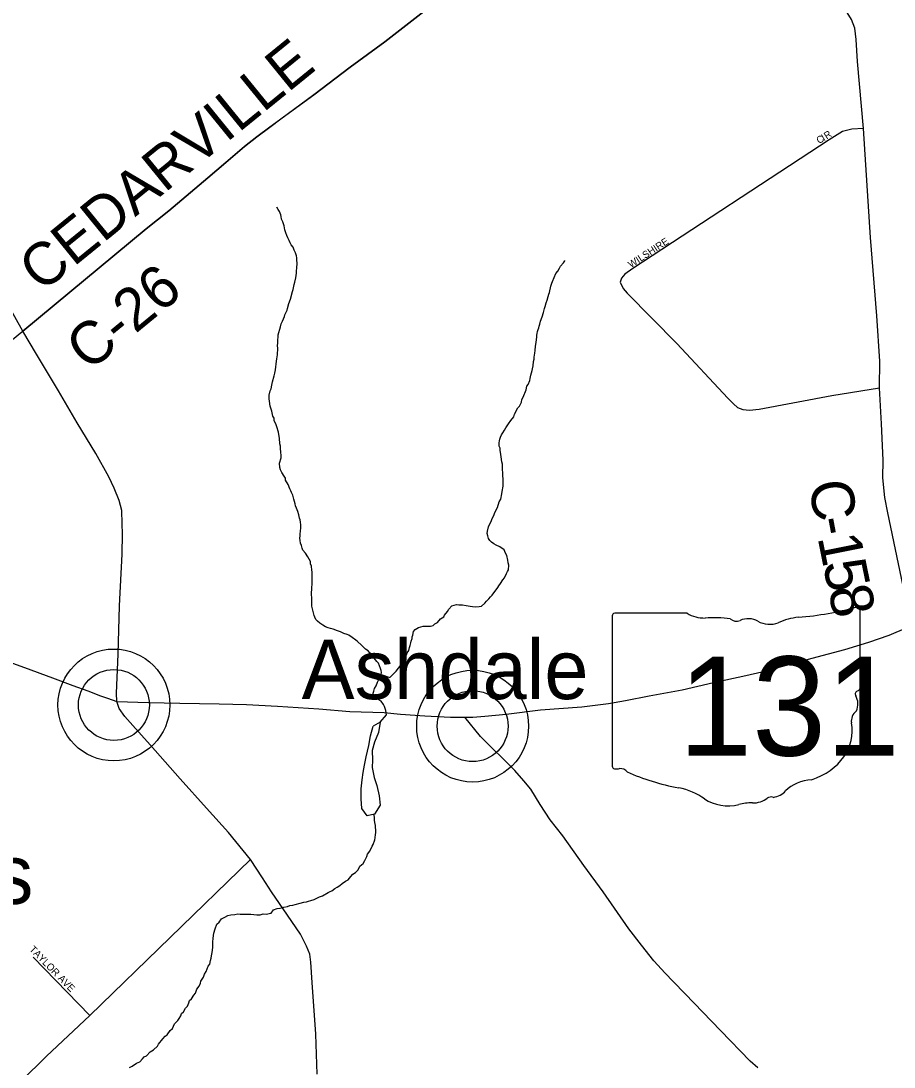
# Model space of a CAD drawing. Extents: x 1310247 to 1664935, y 235267 to 584339.
# Drawn here: x 1497026 to 1503159, y 428829 to 436178 of the extents above; entities that cross this region are included whole.
import ezdxf

# ---------------------------------------------------------------- set-up
doc = ezdxf.new("R2010")
doc.units = 0
for name, color, linetype in [('GM_X_County_Road', 7, 'Continuous'), ('GM_X_County_Road_Text', 7, 'Continuous'), ('GM_X_Minor_Lake', 7, 'Continuous'), ('GM_X_Minor_River', 7, 'Continuous'), ('GM_X_State_Location', 7, 'Continuous'), ('GM_X_State_Route', 7, 'Continuous'), ('GM_X_State_Shield', 7, 'Continuous'), ('GM_X_Township', 7, 'Continuous'), ('GM_X_Township_Road', 7, 'Continuous'), ('GM_X_Township_Subdivision', 7, 'Continuous'), ('GM_X_Township_Subdivision_Text', 7, 'Continuous'), ('GM_X_Unincorporated', 7, 'Continuous'), ('GM_X_Unincorporated_Location', 7, 'Continuous'), ('GM_X_Unincorporated_Text', 7, 'Continuous')]:
    doc.layers.add(name, color=color, linetype=linetype)

msp = doc.modelspace()

# ---------------------------------------------------------------- linework, layer by layer
at = {"layer": 'GM_X_County_Road'}
for points in [[(1497040, 433999.3), (1497906.2, 434718.4), (1498065, 434844.8), (1498338.1, 435074.7), (1498464.6, 435183.8), (1498597.1, 435296.8), (1498682.6, 435362.9), (1498774.1, 435432.8), (1498851.3, 435489.1), (1499083, 435657.8), (1499339.3, 435852), (1499581.2, 436030.5), (1499939.4, 436310.4), (1500034.9, 436380.3), (1500167.4, 436489.3), (1501668, 437709.7)], [(1503275, 431926), (1503243.2, 432107), (1503115.5, 432723.4), (1503094.2, 432830.9), (1503079, 432967.5), (1503081.4, 433093.3), (1503070.2, 433347.6), (1503057, 433601.5), (1503057.4, 433787.5), (1503036.6, 434107.4), (1502993.4, 434657.6), (1502944, 435421.4), (1502901.9, 435893.3), (1502893.3, 436047.7), (1502882.5, 436127.5), (1502859.8, 436189.1), (1502829.6, 436236.6), (1502766.9, 436312.2), (1502636.3, 436478.5), (1502443, 436719.2), (1501668, 437709.7)], [(1497026.7, 428729.2), (1497206.7, 428905.2), (1497510.7, 429191.3), (1498639.6, 430287.2)]]:
    msp.add_lwpolyline(points, dxfattribs=at)
at = {"layer": 'GM_X_Minor_Lake'}
msp.add_line((1499548.1, 431251.8), (1499499.4, 431222.7), dxfattribs=at)
msp.add_lwpolyline([(1499548.1, 431251.8), (1499538.6, 431179.9), (1499509.2, 431112.4), (1499491.9, 431052.6), (1499494.5, 430984.5), (1499493.4, 430932.5), (1499506, 430862.1), (1499524.9, 430807.7), (1499541.4, 430735.3), (1499548, 430669.1), (1499508.7, 430605.8), (1499458.4, 430594.7), (1499419.5, 430645.5), (1499414.9, 430713.7), (1499416.3, 430783.8), (1499421.6, 430845.8), (1499428.7, 430897.7), (1499439.7, 430949.5), (1499451, 431009.4), (1499468.6, 431087.1), (1499482, 431155), (1499499.4, 431222.7)], dxfattribs=at)
at = {"layer": 'GM_X_Minor_River'}
for points in [[(1498776, 433472.3), (1498770.8, 433506.5), (1498769.2, 433522.6), (1498769.9, 433548.6), (1498776.7, 433578.5), (1498783.1, 433594.3), (1498787.8, 433620.2), (1498792.3, 433642.2), (1498805.5, 433685.9), (1498809.9, 433703.8), (1498814.5, 433727.7), (1498822.1, 433787.6), (1498824.5, 433803.5), (1498829.2, 433833.5), (1498830.4, 433879.5), (1498828.8, 433895.5), (1498829.4, 433917.5), (1498829.9, 433937.6), (1498832.4, 433957.5), (1498832.8, 433973.5), (1498848.2, 434029.2), (1498854.7, 434049.1), (1498863.3, 434068.9), (1498876.1, 434100.6), (1498880.4, 434112.5), (1498888.9, 434132.3), (1498895.3, 434146.1), (1498897.6, 434158.1), (1498908.5, 434193.8), (1498919.3, 434223.6), (1498932.7, 434277.3), (1498937.1, 434291.2), (1498946, 434327), (1498950.4, 434343), (1498957.2, 434372.8), (1498959.6, 434388.8), (1498962.1, 434406.7), (1498962.5, 434424.7), (1498964.9, 434438.7), (1498965.9, 434478.7), (1498964.3, 434494.8), (1498962.7, 434512.8), (1498961.1, 434526.9), (1498955.6, 434549.1), (1498946.1, 434567.4), (1498938.6, 434589.6), (1498922.9, 434604), (1498917.3, 434618.2), (1498909.7, 434636.4), (1498900.1, 434654.7), (1498894.5, 434670.8), (1498887, 434689.1), (1498879.5, 434711.3), (1498874.2, 434739.5), (1498864.8, 434765.7), (1498857.3, 434786), (1498853.8, 434804.1), (1498852.1, 434816.1), (1498842.6, 434838.4), (1498832.9, 434852.7), (1498823.3, 434868.9)], [(1500390.5, 433239.9), (1500394.9, 433253.8), (1500401.3, 433269.6), (1500411.7, 433285.4), (1500422.2, 433303.1), (1500432.7, 433318.9), (1500441.1, 433334.7), (1500451.4, 433348.4), (1500468, 433370), (1500486.8, 433397.6), (1500493.3, 433415.5), (1500516.4, 433458.9), (1500526.8, 433472.6), (1500541.5, 433500.3), (1500544, 433518.3), (1500552.4, 433534.1), (1500573.8, 433585.6), (1500580.4, 433611.4), (1500588.7, 433623.2), (1500599.5, 433653), (1500601.8, 433665), (1500608.5, 433688.8), (1500617.3, 433722.6), (1500619.6, 433734.6), (1500624.2, 433754.5), (1500626.9, 433784.5), (1500631.4, 433802.3), (1500631.7, 433816.4), (1500632.1, 433830.4), (1500634.4, 433844.3), (1500636.9, 433862.3), (1500639.7, 433892.3), (1500644.3, 433918.2), (1500646.9, 433940.1), (1500649.3, 433956.1), (1500649.6, 433970.1), (1500652, 433982), (1500654.3, 433996), (1500658.7, 434009.9), (1500663, 434021.8), (1500665.3, 434033.8), (1500669.7, 434047.7), (1500676.2, 434069.5), (1500687, 434099.3), (1500695.8, 434129.1), (1500704.5, 434156.9), (1500706.9, 434172.9), (1500715.6, 434198.7), (1500722.1, 434216.5), (1500728.7, 434242.4), (1500733.1, 434258.3), (1500737.5, 434270.2), (1500748.6, 434314), (1500755.2, 434335.8), (1500759.5, 434347.7), (1500772.2, 434375.4), (1500782.9, 434403.2), (1500797.4, 434420.8), (1500807.9, 434440.6), (1500816.3, 434454.4), (1500837, 434477.9), (1500845.4, 434493.7), (1500846.9, 434495.5)], [(1499505.4, 431468.5), (1499509.9, 431488.4), (1499520.5, 431508.2), (1499531.1, 431533.9), (1499537.5, 431545.8), (1499556.6, 431587.3), (1499558.9, 431601.3), (1499557.3, 431615.4), (1499551.6, 431629.5), (1499536.5, 431666), (1499526.8, 431678.3), (1499507.3, 431700.8), (1499492, 431729.2), (1499476.2, 431739.7), (1499464.5, 431752), (1499446.7, 431764.5), (1499429.1, 431781), (1499417.4, 431793.3), (1499389.9, 431818), (1499378.2, 431828.3), (1499352.6, 431847), (1499328.9, 431863.7), (1499317, 431868), (1499293.1, 431874.6), (1499271.4, 431887.2), (1499249.5, 431893.8), (1499219.7, 431904.6), (1499199.7, 431909.1), (1499183.8, 431915.5), (1499165.9, 431922), (1499146.2, 431932.6), (1499124.5, 431947.1), (1499108.8, 431961.6), (1499097.1, 431973.9), (1499089.5, 431990.1), (1499085.7, 432002.2), (1499076.6, 432038.5), (1499069.3, 432066.8), (1499068.1, 432096.8), (1499068.9, 432128.9), (1499067.3, 432144.9), (1499068.8, 432203), (1499071.1, 432216.9), (1499072.7, 432279), (1499071.4, 432307), (1499069.7, 432319.1), (1499066.4, 432347.2), (1499058.8, 432363.5), (1499059.2, 432379.5), (1499042, 432414), (1499024.6, 432438.4), (1499007.1, 432460.9), (1499001.5, 432475.1), (1498995.9, 432493.3), (1498990.3, 432509.4), (1498986.7, 432527.6), (1498985.2, 432545.6), (1498987.6, 432561.6), (1498988, 432575.6), (1498990.4, 432593.5), (1498993, 432617.5), (1498991.5, 432637.6), (1498990, 432657.7), (1498986.4, 432673.8), (1498982.7, 432685.9), (1498977.3, 432708), (1498969.9, 432732.3), (1498962.4, 432754.5), (1498954.8, 432772.7), (1498951.2, 432786.8), (1498947.6, 432803), (1498942, 432819.1), (1498934.7, 432847.4), (1498927.1, 432865.6), (1498921.4, 432877.8), (1498915.7, 432891.9), (1498902.4, 432920.3), (1498885.2, 432952.8), (1498883.5, 432966.9), (1498873.8, 432979.1), (1498858.5, 433005.6), (1498848.9, 433023.8), (1498843.3, 433042), (1498842.1, 433072.1), (1498853, 433107.8), (1498853.4, 433123.9), (1498852.1, 433149.9), (1498848.6, 433172), (1498849.1, 433190.1), (1498845.5, 433206.2), (1498842.5, 433246.3), (1498837.1, 433272.5), (1498835.5, 433288.5), (1498824.5, 433326.9), (1498818.8, 433341.1), (1498805.5, 433371.5), (1498803.9, 433387.5), (1498796.3, 433401.7), (1498787.1, 433436), (1498781.7, 433458.2), (1498776, 433472.3)], [(1499556.6, 431587.3), (1499616.2, 431565.8), (1499647, 431595), (1499661.4, 431610.6), (1499678, 431630.2), (1499686.3, 431642), (1499701.1, 431673.7), (1499709.5, 431685.5), (1499726, 431707.1), (1499738.9, 431738.8), (1499751.3, 431754.5), (1499755.9, 431776.4), (1499760.2, 431790.3), (1499764.7, 431808.2), (1499767, 431820.2), (1499773.5, 431840), (1499773.8, 431852.1), (1499778.2, 431864), (1499782.8, 431887.9), (1499795.2, 431903.6), (1499817.6, 431917), (1499835.7, 431920.5), (1499851.9, 431926.1), (1499880, 431925.4), (1499902.1, 431926.8), (1499922.2, 431930.3), (1499932.5, 431942), (1499952.8, 431951.5), (1499973.5, 431977), (1499996, 431992.5), (1500000.3, 432004.4), (1500021, 432029.9), (1500031.4, 432045.6), (1500052.1, 432069.1), (1500084.4, 432078.3), (1500102.4, 432075.8), (1500128.4, 432075.1), (1500152.4, 432072.5), (1500180.4, 432067.8), (1500198.4, 432065.3), (1500218.4, 432062.8), (1500244.5, 432064.1), (1500260.6, 432067.7), (1500283.2, 432087.1), (1500295.6, 432102.8), (1500312, 432118.4), (1500324.4, 432132.1), (1500334.7, 432143.8), (1500347.2, 432159.5), (1500363.8, 432181.1), (1500376.2, 432196.8), (1500382.6, 432210.7), (1500395, 432226.4), (1500409.7, 432252), (1500422.1, 432265.7), (1500436.9, 432297.4), (1500443.2, 432309.2), (1500451.6, 432323), (1500452.4, 432355.1), (1500448.8, 432371.2), (1500445.2, 432389.3), (1500438.1, 432423.5), (1500430.5, 432439.7), (1500421, 432462), (1500389.4, 432482.9), (1500363.7, 432495.6), (1500347.9, 432504), (1500330.1, 432516.5), (1500318.4, 432528.8), (1500310.8, 432543), (1500305.2, 432561.2), (1500301.6, 432577.3), (1500302, 432593.3), (1500310.8, 432625.1), (1500317.2, 432641), (1500327.8, 432662.7), (1500334.2, 432676.6), (1500349.1, 432710.2), (1500353.4, 432724.1), (1500372.4, 432759.7), (1500385.4, 432799.4), (1500395.9, 432819.2), (1500402.9, 432855), (1500405.3, 432873), (1500412.3, 432908.9), (1500413.6, 432962.9), (1500410.1, 432981), (1500410.4, 432995), (1500409.5, 433037.1), (1500408.1, 433063.2), (1500404.6, 433081.3), (1500399.4, 433115.5), (1500397.8, 433131.6), (1500392.6, 433163.7), (1500390.9, 433175.8), (1500385.3, 433190), (1500383.9, 433214), (1500386.2, 433228), (1500390.5, 433239.9)], [(1499548.1, 431251.8), (1499593.5, 431304), (1499591.9, 431318), (1499588.3, 431334.1), (1499584.6, 431348.3), (1499578.9, 431362.4), (1499573.3, 431376.6), (1499555.8, 431399.1), (1499534.1, 431411.7), (1499522.2, 431418), (1499512.5, 431430.3), (1499498.7, 431442.6), (1499499, 431454.7), (1499505.4, 431468.5)], [(1498478.8, 429893), (1498501, 429898.4), (1498529.1, 429901.7), (1498549.3, 429905.2), (1498565.3, 429902.8), (1498583.3, 429902.3), (1498619.4, 429903.3), (1498641.5, 429902.8), (1498683.5, 429899.6), (1498705.6, 429899.1), (1498727.8, 429904.5), (1498751.8, 429903.9), (1498769.9, 429907.4), (1498784, 429909), (1498800.7, 429932.6), (1498825, 429944), (1498847.1, 429945.5), (1498871.4, 429952.8), (1498897.6, 429958.1), (1498915.8, 429963.7), (1498935.9, 429967.2), (1498952, 429970.8), (1498986.4, 429979.9), (1499012.6, 429987.2), (1499030.8, 429990.7), (1499044.9, 429994.4), (1499061.1, 429999.9), (1499085.3, 430007.3), (1499099.5, 430013), (1499121.9, 430024.4), (1499144.1, 430031.8), (1499184.8, 430054.8), (1499197, 430062.5), (1499209.2, 430068.2), (1499229.7, 430083.7), (1499247.9, 430093.2), (1499266.3, 430104.8), (1499282.7, 430118.3), (1499305.2, 430135.8), (1499323.4, 430143.3), (1499342.1, 430166.9), (1499356.6, 430184.5), (1499376.9, 430196), (1499395.4, 430213.5), (1499406.1, 430239.3), (1499428.6, 430258.7), (1499441.2, 430280.4), (1499456, 430308.1), (1499460.4, 430324), (1499477, 430345.6), (1499491.9, 430381.3), (1499500.2, 430393.1), (1499511, 430424.8), (1499513.4, 430438.8), (1499516, 430462.8), (1499518.3, 430474.7), (1499518.9, 430496.7), (1499517.3, 430512.8), (1499515.6, 430524.9), (1499512.1, 430547), (1499508.5, 430563.1), (1499508.8, 430575.1), (1499506.6, 430605.3)], [(1497787.9, 428825.4), (1497808.2, 428834.9), (1497838.8, 428856.1), (1497861.1, 428865.5), (1497879.7, 428887.1), (1497892.1, 428900.8), (1497908.3, 428908.4), (1497933.1, 428935.8), (1497957.5, 428949.2), (1497986.2, 428976.5), (1497992.6, 428990.3), (1498023.6, 429027.6), (1498038.1, 429045.2), (1498052.4, 429054.8), (1498073.3, 429086.3), (1498089.7, 429099.9), (1498104.5, 429131.6), (1498127.2, 429155), (1498137.6, 429170.8), (1498150.1, 429188.5), (1498154.5, 429206.4), (1498166.8, 429216.1), (1498181.5, 429243.8), (1498195.9, 429257.4), (1498204.5, 429279.2), (1498211, 429297.1), (1498223.3, 429308.8), (1498240, 429334.4), (1498252.4, 429348.1), (1498261.1, 429375.9), (1498277.7, 429397.5), (1498288.3, 429419.2), (1498290.6, 429433.2), (1498307.4, 429460.8), (1498315.9, 429480.6), (1498326.4, 429500.4), (1498341.4, 429538), (1498351.8, 429551.8), (1498356.5, 429577.7), (1498362.9, 429593.6), (1498365.3, 429609.5), (1498369.9, 429633.4), (1498372.8, 429669.4), (1498373.8, 429707.5), (1498376.5, 429733.4), (1498381.4, 429769.3), (1498390.2, 429801.2), (1498403.1, 429832.9), (1498417.4, 429846.5), (1498434.1, 429870.1), (1498458.4, 429881.5), (1498478.8, 429893)]]:
    msp.add_lwpolyline(points, dxfattribs=at)
at = {"layer": 'GM_X_State_Route'}
for points in [[(1497700.7, 431397.2), (1497697.6, 431455.2), (1497708.7, 431729.4), (1497719.3, 432069.6), (1497736.6, 432431.7), (1497738.3, 432573.9), (1497736, 432644), (1497734.4, 432739.5), (1497715, 432808.2), (1497680, 432896.5), (1497643.1, 432974.5), (1497552.8, 433138.7), (1497420.4, 433354.2), (1497290.1, 433580), (1497136.1, 433837.6), (1497040, 433999.3), (1496846.7, 434339)], [(1496890.7, 431693.5), (1497050.2, 431636.6), (1497248.2, 431563.8), (1497391, 431510.3), (1497495.3, 431471.2), (1497584.6, 431437.5), (1497633.7, 431421), (1497700.7, 431397.2), (1497923.2, 431390.2), (1498142.2, 431385.6), (1498279.7, 431382.7), (1498419, 431381.8), (1498609.4, 431376.2), (1498829, 431364.9), (1499117.9, 431344.7), (1499335.9, 431327.5), (1499578, 431319.6), (1499693.1, 431308.6), (1499861.8, 431296.7), (1500042.8, 431287.7), (1500144.9, 431286.6), (1500199.4, 431287.9), (1500285.1, 431293.4), (1500433.6, 431308), (1500676.3, 431337.4), (1500966, 431360.2), (1501153.8, 431382.9), (1501273.1, 431403.1), (1501438.1, 431437.9), (1501671.4, 431479.5), (1501891.4, 431530.5), (1502116.7, 431580.1), (1502230.7, 431605.6), (1502352.7, 431639.1), (1502583.4, 431702.1), (1502812.6, 431761.5), (1502980.2, 431813.7), (1503123.9, 431862.4), (1503249.9, 431916)], [(1499106.6, 428778.2), (1499097.5, 429060.5), (1499072.5, 429423), (1499063.1, 429566.8), (1499055.3, 429623.1), (1499031.9, 429677.7), (1498989.7, 429762.1), (1498899, 429895), (1498785, 430060.6), (1498722.5, 430159.1), (1498639.6, 430287.2), (1498482.8, 430476.3), (1498330.2, 430646.7), (1498144.2, 430854.5), (1497933.3, 431093.6), (1497811.3, 431228), (1497755.1, 431292.1), (1497715.3, 431348.7), (1497700.7, 431397.2)]]:
    msp.add_lwpolyline(points, dxfattribs=at)
at = {"layer": 'GM_X_State_Shield'}
for p, q in [((1501179.4, 431999), (1501179.4, 430942.3)), ((1501706.2, 432017.2), (1501196.6, 432017.2)), ((1502919.6, 431490.6), (1502919.6, 432043.3)), ((1502919.5, 431490.7), (1502919.6, 431490.6))]:
    msp.add_line(p, q, dxfattribs=at)
for centre, major_axis, start_param, end_param in [((1502299.8, 433457.7), (1845.5, 0), 4.814394, 5.042369), ((1502900.3, 432045.6), (19.4, 0), 6.141152, 7.989035), ((1501199.4, 432001.2), (20.2, 0), 1.712693, 3.28349), ((1501827.6, 432139.8), (195.5, 0), 4.042523, 4.731795), ((1501892.4, 431423.9), (702, 0), 1.404758, 1.657858), ((1502051.8, 432006.7), (56.4, 0), 3.836095, 5.185415), ((1502134.6, 431884.6), (117.3, 0), 0.950623, 2.079405), ((1502535.2, 431694.4), (371.3, 0), 1.699011, 2.107814), ((1502286, 432052.1), (141.1, 0), 4.081561, 5.145723), ((1502915.2, 431450), (30, 0), 1.883978, 3.671073), ((1502899, 431488.5), (20.7, 0), 5.05454, 6.418171), ((1502724.4, 431380.2), (180, 0), 5.934695, 6.695948), ((1502989.1, 431259.3), (130.9, 0), 2.387724, 3.262537), ((1502403.1, 431189), (461.6, 0), 5.101752, 6.440018), ((1501199.6, 430940), (20.3, 0), 3.00124, 4.508301), ((1501202.6, 431048.1), (155.2, 0), 4.665946, 4.897461), ((1501234.4, 430881.4), (56, 0), 0.519207, 1.627899), ((1501941, 431830.7), (1332.7, 0), 4.195997, 4.488961), ((1502597.8, 430645.7), (252.8, 0), 1.647645, 2.488434), ((1501543.7, 430467.6), (417, 0), 0.823519, 1.323587), ((1502294.4, 430694.7), (39.7, 0), 1.147584, 2.315152), ((1502277.5, 430839.9), (149.1, 0), 4.937069, 5.64225), ((1501994.7, 430876.1), (264.6, 0), 4.026481, 4.996735), ((1502147.5, 430510.8), (217.4, 0), 1.495662, 1.94098), ((1502166.9, 430797), (141, 0), 4.691044, 5.507374)]:
    msp.add_ellipse(centre, major_axis=major_axis, ratio=0.8, start_param=start_param, end_param=end_param, dxfattribs=at)
at = {"layer": 'GM_X_Township'}
msp.add_lwpolyline([(1499939.4, 436310.4), (1499581.2, 436030.5), (1499339.3, 435852), (1499083, 435657.8), (1498851.3, 435489), (1498774.1, 435432.8), (1498682.6, 435362.9), (1498597.1, 435296.8), (1498464.6, 435183.8), (1498338.2, 435074.6), (1498065, 434844.8), (1497906.2, 434718.4), (1497040, 433999.3), (1497032, 433992.6), (1495147.4, 432446)], dxfattribs=at)
msp.add_lwpolyline([(1499939.4, 436310.4), (1499581.2, 436030.5), (1499339.3, 435852), (1499083, 435657.8), (1498851.3, 435489), (1498774.1, 435432.8), (1498682.6, 435362.9), (1498597.1, 435296.8), (1498464.6, 435183.8), (1498338.2, 435074.6), (1498065, 434844.8), (1497906.2, 434718.4), (1497040, 433999.3), (1497032, 433992.6), (1495147.4, 432446)], dxfattribs=at)
at = {"layer": 'GM_X_Township_Road'}
msp.add_lwpolyline([(1502202, 428822.9), (1502146.7, 428871.4), (1501940.6, 429085.1), (1501692.1, 429344.3), (1501607.2, 429429.1), (1501549.7, 429489.7), (1501470.8, 429574.6), (1501384.5, 429685.2), (1501296.6, 429800.4), (1501114.7, 430059.5), (1500979.8, 430245.9), (1500832.8, 430453.6), (1500743.4, 430565.7), (1500672.2, 430673.3), (1500608.5, 430780.9), (1500558.5, 430840), (1500494.9, 430912.7), (1500252.9, 431151.6), (1500144.9, 431286.6)], dxfattribs=at)
at = {"layer": 'GM_X_Township_Subdivision'}
for points in [[(1502944, 435421.4), (1502860.9, 435417.1), (1502797.2, 435400.9), (1502703.3, 435342.6), (1501323.4, 434438.9), (1501267.2, 434400), (1501244.5, 434370.9), (1501234.8, 434342.8), (1501255.1, 434299.1), (1501284.8, 434264.9), (1501633.3, 433912), (1501990.4, 433528.4), (1502031.3, 433488), (1502059.9, 433463.1), (1502095.8, 433448.8), (1502143.6, 433443.1), (1502210.6, 433450), (1502720.8, 433546), (1503057, 433601.5)], [(1497510.7, 429191.3), (1497112.6, 429602.2)]]:
    msp.add_lwpolyline(points, dxfattribs=at)
at = {"layer": 'GM_X_Unincorporated'}
for centre, radius in [((1497679, 431372.8), 392.8), ((1497679, 431372.8), 249), ((1500198.6, 431223.8), 392.8), ((1500198.6, 431223.8), 249)]:
    msp.add_circle(centre, radius, dxfattribs=at)
at = {"layer": 'GM_X_Unincorporated_Location'}
for p, q in [((1497679, 431372.8), (1497679, 431372.8)), ((1500198.6, 431223.8), (1500198.6, 431223.8))]:
    msp.add_line(p, q, dxfattribs=at)

# ---------------------------------------------------------------- texts
at = {"layer": 'GM_X_County_Road_Text'}
for s, rotation, p in [('CEDARVILLE', 39.13221, (1497170.9, 434263.9)), ('C-26', 39.41034, (1497502.3, 433708.6)), ('C', 277.704, (1502561.7, 432936.6)), ('-', 280.63383, (1502597.4, 432675.9)), ('1', 281.23149, (1502620.8, 432551.4)), ('5', 281.55709, (1502657.1, 432368.4)), ('8', 281.62753, (1502694.2, 432186.9))]:
    msp.add_text(s, height=300, rotation=rotation, dxfattribs=at).set_placement(p)
at = {"layer": 'GM_X_State_Location'}
for s in ['s', 'r']:
    msp.add_text(s, height=1, dxfattribs=at).set_placement((1502030, 431400.4))
msp.add_text('131', height=1, rotation=0.00001, dxfattribs=at).set_placement((1501677, 431327.7))
at = {"layer": 'GM_X_State_Shield'}
msp.add_text('131', height=696.1, dxfattribs=at).set_placement((1501644.7, 431016.8))
at = {"layer": 'GM_X_Township_Subdivision_Text'}
for s, rotation, p in [('C', 31.16365, (1502631.4, 435311.8)), ('I', 31.14364, (1502665.3, 435332.3)), ('R', 32.51731, (1502685.2, 435344.4)), ('WILSHIRE', 33.20591, (1501311, 434440.4)), ('TAYLOR AVE', 314.5419, (1497081.3, 429652))]:
    msp.add_text(s, height=50, rotation=rotation, dxfattribs=at).set_placement(p)
at = {"layer": 'GM_X_Unincorporated_Text'}
for s, p in [('Ashdale', (1498997.4, 431413.9)), ('Corners', (1495129.8, 429975.1))]:
    msp.add_text(s, height=417, rotation=0.00001, dxfattribs=at).set_placement(p)

doc.saveas('drawing.dxf')
